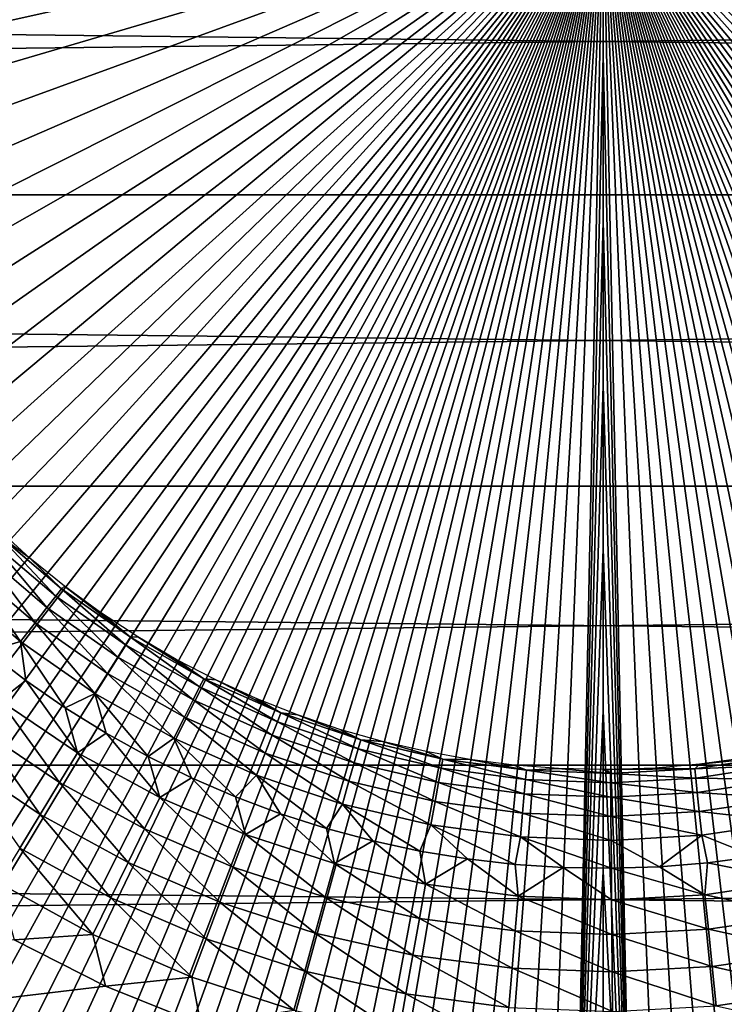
# Model space of a CAD drawing. Header units: millimetres. Extents: x -300 to 300, y -500 to 500.
# Tile 447 of 656: x -7.2 to 1.5, y -13.78 to -1.62. Entities that reach past the tile are written whole.
import ezdxf

# ---------------------------------------------------------------- set-up
doc = ezdxf.new("R2010")
doc.units = ezdxf.units.MM
doc.header["$LTSCALE"] = 81.481481
for name, color, linetype in [('19', 7, 'CONTINUOUS'), ('20', 7, 'CONTINUOUS'), ('34', 7, 'CONTINUOUS'), ('37', 7, 'CONTINUOUS'), ('38', 7, 'CONTINUOUS'), ('39', 7, 'CONTINUOUS'), ('40', 7, 'CONTINUOUS'), ('5', 7, 'CONTINUOUS'), ('6', 7, 'CONTINUOUS'), ('63', 7, 'CONTINUOUS')]:
    doc.layers.add(name, color=color, linetype=linetype)

msp = doc.modelspace()

# ---------------------------------------------------------------- linework, layer by layer
at = {"layer": '19', "color": 7, "linetype": 'CONTINUOUS'}
for points in [[(0.401, -19.414, 77.017), (0.792, -19.396, 77.016), (0, 0, 77.003), (0.401, -19.414, 77.017)], [(0, -2.063, 77.003), (0.401, -19.414, 77.017), (0, 0, 77.003), (0, -2.063, 77.003)], [(0.792, -19.396, 77.016), (1.174, -19.367, 77.016), (0, 0, 77.003), (0.792, -19.396, 77.016)], [(1.174, -19.367, 77.016), (1.545, -19.325, 77.016), (0, 0, 77.003), (1.174, -19.367, 77.016)], [(1.545, -19.325, 77.016), (1.908, -19.272, 77.016), (0, 0, 77.003), (1.545, -19.325, 77.016)], [(1.908, -19.272, 77.016), (2.26, -19.207, 77.016), (0, 0, 77.003), (1.908, -19.272, 77.016)], [(2.26, -19.207, 77.016), (2.604, -19.129, 77.015), (0, 0, 77.003), (2.26, -19.207, 77.016)], [(2.604, -19.129, 77.015), (2.938, -19.039, 77.015), (0, 0, 77.003), (2.604, -19.129, 77.015)], [(2.938, -19.039, 77.015), (3.263, -18.936, 77.014), (0, 0, 77.003), (2.938, -19.039, 77.015)], [(3.263, -18.936, 77.014), (3.578, -18.821, 77.014), (0, 0, 77.003), (3.263, -18.936, 77.014)], [(3.578, -18.821, 77.014), (3.885, -18.694, 77.013), (0, 0, 77.003), (3.578, -18.821, 77.014)], [(3.885, -18.694, 77.013), (4.183, -18.554, 77.013), (0, 0, 77.003), (3.885, -18.694, 77.013)], [(4.183, -18.554, 77.013), (4.472, -18.401, 77.012), (0, 0, 77.003), (4.183, -18.554, 77.013)], [(4.472, -18.401, 77.012), (4.752, -18.235, 77.012), (0, 0, 77.003), (4.472, -18.401, 77.012)], [(4.752, -18.235, 77.012), (5.024, -18.056, 77.011), (0, 0, 77.003), (4.752, -18.235, 77.012)], [(5.024, -18.056, 77.011), (5.287, -17.865, 77.01), (0, 0, 77.003), (5.024, -18.056, 77.011)], [(5.287, -17.865, 77.01), (5.541, -17.66, 77.01), (0, 0, 77.003), (5.287, -17.865, 77.01)], [(5.541, -17.66, 77.01), (5.787, -17.442, 77.009), (0, 0, 77.003), (5.541, -17.66, 77.01)], [(5.787, -17.442, 77.009), (6.025, -17.21, 77.008), (0, 0, 77.003), (5.787, -17.442, 77.009)], [(6.025, -17.21, 77.008), (6.255, -16.965, 77.008), (0, 0, 77.003), (6.025, -17.21, 77.008)], [(6.255, -16.965, 77.008), (6.476, -16.707, 77.007), (0, 0, 77.003), (6.255, -16.965, 77.008)], [(6.476, -16.707, 77.007), (6.689, -16.435, 77.006), (0, 0, 77.003), (6.476, -16.707, 77.007)], [(6.689, -16.435, 77.006), (6.895, -16.149, 77.005), (0, 0, 77.003), (6.689, -16.435, 77.006)], [(6.895, -16.149, 77.005), (7.092, -15.85, 77.005), (0, 0, 77.003), (6.895, -16.149, 77.005)], [(7.092, -15.85, 77.005), (7.282, -15.536, 77.004), (0, 0, 77.003), (7.092, -15.85, 77.005)], [(7.282, -15.536, 77.004), (7.464, -15.209, 77.003), (0, 0, 77.003), (7.282, -15.536, 77.004)], [(7.464, -15.209, 77.003), (7.639, -14.868, 77.002), (0, 0, 77.003), (7.464, -15.209, 77.003)], [(7.639, -14.868, 77.002), (7.805, -14.512, 77.001), (0, 0, 77.003), (7.639, -14.868, 77.002)], [(7.805, -14.512, 77.001), (7.965, -14.143, 77.001), (0, 0, 77.003), (7.805, -14.512, 77.001)], [(7.965, -14.143, 77.001), (8.117, -13.759, 77), (0, 0, 77.003), (7.965, -14.143, 77.001)], [(8.117, -13.759, 77), (8.262, -13.36, 76.999), (0, 0, 77.003), (8.117, -13.759, 77)], [(8.262, -13.36, 76.999), (8.4, -12.947, 76.998), (0, 0, 77.003), (8.262, -13.36, 76.999)], [(8.4, -12.947, 76.998), (8.53, -12.519, 76.997), (0, 0, 77.003), (8.4, -12.947, 76.998)], [(8.53, -12.519, 76.997), (8.654, -12.077, 76.997), (0, 0, 77.003), (8.53, -12.519, 76.997)], [(8.654, -12.077, 76.997), (8.771, -11.62, 76.996), (0, 0, 77.003), (8.654, -12.077, 76.997)], [(8.771, -11.62, 76.996), (8.881, -11.148, 76.995), (0, 0, 77.003), (8.771, -11.62, 76.996)], [(8.881, -11.148, 76.995), (8.984, -10.661, 76.994), (0, 0, 77.003), (8.881, -11.148, 76.995)], [(8.984, -10.661, 76.994), (9.081, -10.159, 76.994), (0, 0, 77.003), (8.984, -10.661, 76.994)], [(9.081, -10.159, 76.994), (9.171, -9.642, 76.993), (0, 0, 77.003), (9.081, -10.159, 76.994)], [(9.171, -9.642, 76.993), (9.255, -9.109, 76.992), (0, 0, 77.003), (9.171, -9.642, 76.993)], [(9.255, -9.109, 76.992), (9.332, -8.561, 76.992), (0, 0, 77.003), (9.255, -9.109, 76.992)], [(9.332, -8.561, 76.992), (9.403, -7.998, 76.991), (0, 0, 77.003), (9.332, -8.561, 76.992)], [(9.403, -7.998, 76.991), (9.468, -7.419, 76.991), (0, 0, 77.003), (9.403, -7.998, 76.991)], [(9.468, -7.419, 76.991), (9.526, -6.825, 76.99), (0, 0, 77.003), (9.468, -7.419, 76.991)], [(9.526, -6.825, 76.99), (9.579, -6.214, 76.99), (0, 0, 77.003), (9.526, -6.825, 76.99)], [(9.579, -6.214, 76.99), (9.626, -5.588, 76.989), (0, 0, 77.003), (9.579, -6.214, 76.99)], [(9.626, -5.588, 76.989), (9.667, -4.947, 76.989), (0, 0, 77.003), (9.626, -5.588, 76.989)], [(9.667, -4.947, 76.989), (9.702, -4.289, 76.989), (0, 0, 77.003), (9.667, -4.947, 76.989)], [(9.702, -4.289, 76.989), (9.731, -3.615, 76.988), (0, 0, 77.003), (9.702, -4.289, 76.989)], [(9.731, -3.615, 76.988), (9.755, -2.924, 76.988), (0, 0, 77.003), (9.731, -3.615, 76.988)], [(9.755, -2.924, 76.988), (9.774, -2.218, 76.988), (0, 0, 77.003), (9.755, -2.924, 76.988)], [(9.774, -2.218, 76.988), (9.787, -1.495, 76.988), (0, 0, 77.003), (9.774, -2.218, 76.988)], [(0, -4.11, 77.004), (0.401, -19.414, 77.017), (0, -2.063, 77.003), (0, -4.11, 77.004)], [(0, -6.139, 77.005), (0.401, -19.414, 77.017), (0, -4.11, 77.004), (0, -6.139, 77.005)], [(0, -8.153, 77.006), (0.401, -19.414, 77.017), (0, -6.139, 77.005), (0, -8.153, 77.006)], [(0, -10.151, 77.007), (0.401, -19.414, 77.017), (0, -8.153, 77.006), (0, -10.151, 77.007)], [(0, -12.134, 77.009), (0.401, -19.414, 77.017), (0, -10.151, 77.007), (0, -12.134, 77.009)], [(0, -14.103, 77.01), (0.401, -19.414, 77.017), (0, -12.134, 77.009), (0, -14.103, 77.01)]]:
    msp.add_3dface(points, dxfattribs=at)
at = {"layer": '20', "color": 7, "linetype": 'CONTINUOUS'}
for points in [[(-9.775, -2.179, 76.988), (0, 0, 77.003), (-9.787, -1.469, 76.988), (-9.775, -2.179, 76.988)], [(-9.757, -2.874, 76.988), (0, 0, 77.003), (-9.775, -2.179, 76.988), (-9.757, -2.874, 76.988)], [(-9.734, -3.553, 76.988), (0, 0, 77.003), (-9.757, -2.874, 76.988), (-9.734, -3.553, 76.988)], [(-9.705, -4.216, 76.989), (0, 0, 77.003), (-9.734, -3.553, 76.988), (-9.705, -4.216, 76.989)], [(-9.671, -4.864, 76.989), (0, 0, 77.003), (-9.705, -4.216, 76.989), (-9.671, -4.864, 76.989)], [(-9.632, -5.496, 76.989), (0, 0, 77.003), (-9.671, -4.864, 76.989), (-9.632, -5.496, 76.989)], [(-9.587, -6.113, 76.99), (0, 0, 77.003), (-9.632, -5.496, 76.989), (-9.587, -6.113, 76.99)], [(-9.536, -6.715, 76.99), (0, 0, 77.003), (-9.587, -6.113, 76.99), (-9.536, -6.715, 76.99)], [(-9.48, -7.301, 76.991), (0, 0, 77.003), (-9.536, -6.715, 76.99), (-9.48, -7.301, 76.991)], [(-9.417, -7.873, 76.991), (0, 0, 77.003), (-9.48, -7.301, 76.991), (-9.417, -7.873, 76.991)], [(-9.349, -8.43, 76.992), (0, 0, 77.003), (-9.417, -7.873, 76.991), (-9.349, -8.43, 76.992)], [(-9.275, -8.971, 76.992), (0, 0, 77.003), (-9.349, -8.43, 76.992), (-9.275, -8.971, 76.992)], [(-9.194, -9.498, 76.993), (0, 0, 77.003), (-9.275, -8.971, 76.992), (-9.194, -9.498, 76.993)], [(-9.108, -10.01, 76.994), (0, 0, 77.003), (-9.194, -9.498, 76.993), (-9.108, -10.01, 76.994)], [(-9.015, -10.507, 76.994), (0, 0, 77.003), (-9.108, -10.01, 76.994), (-9.015, -10.507, 76.994)], [(-8.915, -10.99, 76.995), (0, 0, 77.003), (-9.015, -10.507, 76.994), (-8.915, -10.99, 76.995)], [(-8.81, -11.459, 76.996), (0, 0, 77.003), (-8.915, -10.99, 76.995), (-8.81, -11.459, 76.996)], [(-8.697, -11.913, 76.996), (0, 0, 77.003), (-8.81, -11.459, 76.996), (-8.697, -11.913, 76.996)], [(-8.578, -12.352, 76.997), (0, 0, 77.003), (-8.697, -11.913, 76.996), (-8.578, -12.352, 76.997)], [(-8.453, -12.778, 76.998), (0, 0, 77.003), (-8.578, -12.352, 76.997), (-8.453, -12.778, 76.998)], [(-8.32, -13.189, 76.999), (0, 0, 77.003), (-8.453, -12.778, 76.998), (-8.32, -13.189, 76.999)], [(-8.181, -13.586, 76.999), (0, 0, 77.003), (-8.32, -13.189, 76.999), (-8.181, -13.586, 76.999)], [(-8.035, -13.97, 77), (0, 0, 77.003), (-8.181, -13.586, 76.999), (-8.035, -13.97, 77)], [(-7.882, -14.339, 77.001), (0, 0, 77.003), (-8.035, -13.97, 77), (-7.882, -14.339, 77.001)], [(-7.721, -14.695, 77.002), (0, 0, 77.003), (-7.882, -14.339, 77.001), (-7.721, -14.695, 77.002)], [(-7.554, -15.037, 77.003), (0, 0, 77.003), (-7.721, -14.695, 77.002), (-7.554, -15.037, 77.003)], [(-7.379, -15.366, 77.003), (0, 0, 77.003), (-7.554, -15.037, 77.003), (-7.379, -15.366, 77.003)], [(-7.197, -15.681, 77.004), (0, 0, 77.003), (-7.379, -15.366, 77.003), (-7.197, -15.681, 77.004)], [(-7.007, -15.982, 77.005), (0, 0, 77.003), (-7.197, -15.681, 77.004), (-7.007, -15.982, 77.005)], [(-6.81, -16.27, 77.006), (0, 0, 77.003), (-7.007, -15.982, 77.005), (-6.81, -16.27, 77.006)], [(-6.605, -16.545, 77.006), (0, 0, 77.003), (-6.81, -16.27, 77.006), (-6.605, -16.545, 77.006)], [(-6.392, -16.807, 77.007), (0, 0, 77.003), (-6.605, -16.545, 77.006), (-6.392, -16.807, 77.007)], [(-6.172, -17.056, 77.008), (0, 0, 77.003), (-6.392, -16.807, 77.007), (-6.172, -17.056, 77.008)], [(-5.944, -17.292, 77.009), (0, 0, 77.003), (-6.172, -17.056, 77.008), (-5.944, -17.292, 77.009)], [(-5.708, -17.514, 77.009), (0, 0, 77.003), (-5.944, -17.292, 77.009), (-5.708, -17.514, 77.009)], [(-5.463, -17.724, 77.01), (0, 0, 77.003), (-5.708, -17.514, 77.009), (-5.463, -17.724, 77.01)], [(-5.211, -17.922, 77.011), (0, 0, 77.003), (-5.463, -17.724, 77.01), (-5.211, -17.922, 77.011)], [(-4.951, -18.106, 77.011), (0, 0, 77.003), (-5.211, -17.922, 77.011), (-4.951, -18.106, 77.011)], [(-4.682, -18.279, 77.012), (0, 0, 77.003), (-4.951, -18.106, 77.011), (-4.682, -18.279, 77.012)], [(-4.404, -18.438, 77.013), (0, 0, 77.003), (-4.682, -18.279, 77.012), (-4.404, -18.438, 77.013)], [(-4.119, -18.585, 77.013), (0, 0, 77.003), (-4.404, -18.438, 77.013), (-4.119, -18.585, 77.013)], [(-3.825, -18.72, 77.014), (0, 0, 77.003), (-4.119, -18.585, 77.013), (-3.825, -18.72, 77.014)], [(-3.522, -18.843, 77.014), (0, 0, 77.003), (-3.825, -18.72, 77.014), (-3.522, -18.843, 77.014)], [(-3.21, -18.954, 77.015), (0, 0, 77.003), (-3.522, -18.843, 77.014), (-3.21, -18.954, 77.015)], [(-2.89, -19.053, 77.015), (0, 0, 77.003), (-3.21, -18.954, 77.015), (-2.89, -19.053, 77.015)], [(-2.56, -19.139, 77.015), (0, 0, 77.003), (-2.89, -19.053, 77.015), (-2.56, -19.139, 77.015)], [(-2.222, -19.214, 77.016), (0, 0, 77.003), (-2.56, -19.139, 77.015), (-2.222, -19.214, 77.016)], [(-1.875, -19.277, 77.016), (0, 0, 77.003), (-2.222, -19.214, 77.016), (-1.875, -19.277, 77.016)], [(-1.519, -19.329, 77.016), (0, 0, 77.003), (-1.875, -19.277, 77.016), (-1.519, -19.329, 77.016)], [(-1.153, -19.369, 77.016), (0, 0, 77.003), (-1.519, -19.329, 77.016), (-1.153, -19.369, 77.016)], [(-0.778, -19.397, 77.016), (0, 0, 77.003), (-1.153, -19.369, 77.016), (-0.778, -19.397, 77.016)], [(-0.394, -19.414, 77.017), (0, 0, 77.003), (-0.778, -19.397, 77.016), (-0.394, -19.414, 77.017)], [(0, 0, 77.003), (-0.394, -19.414, 77.017), (0, -2.063, 77.003), (0, 0, 77.003)], [(0, -4.11, 77.004), (0, -2.063, 77.003), (-0.394, -19.414, 77.017), (0, -4.11, 77.004)], [(0, -6.139, 77.005), (0, -4.11, 77.004), (-0.394, -19.414, 77.017), (0, -6.139, 77.005)], [(0, -8.153, 77.006), (0, -6.139, 77.005), (-0.394, -19.414, 77.017), (0, -8.153, 77.006)], [(0, -10.151, 77.007), (0, -8.153, 77.006), (-0.394, -19.414, 77.017), (0, -10.151, 77.007)], [(0, -12.134, 77.009), (0, -10.151, 77.007), (-0.394, -19.414, 77.017), (0, -12.134, 77.009)], [(0, -14.103, 77.01), (0, -12.134, 77.009), (-0.394, -19.414, 77.017), (0, -14.103, 77.01)]]:
    msp.add_3dface(points, dxfattribs=at)
at = {"layer": '34', "color": 7, "linetype": 'CONTINUOUS'}
for points in [[(54.5, 0, 501.493), (54.5, -108.5, 501.493), (-54.5, 0, 501.493), (54.5, 0, 501.493)], [(-54.5, 0, 501.493), (54.5, -108.5, 501.493), (-54.5, -108.5, 501.493), (-54.5, 0, 501.493)]]:
    msp.add_3dface(points, dxfattribs=at)
at = {"layer": '37', "color": 7, "linetype": 'CONTINUOUS'}
for points in [[(-7.594, -9.416, 544.87), (-7.439, -10.027, 545.2), (-7.123, -9.777, 544.87), (-7.594, -9.416, 544.87)], [(-7.439, -10.027, 545.2), (-6.482, -10.671, 545.2), (-7.123, -9.777, 544.87), (-7.439, -10.027, 545.2)], [(-7.123, -9.777, 544.87), (-6.482, -10.671, 545.2), (-6.635, -10.115, 544.87), (-7.123, -9.777, 544.87)], [(-7.695, -10.372, 545.479), (-6.705, -11.038, 545.479), (-7.439, -10.027, 545.2), (-7.695, -10.372, 545.479)], [(-7.439, -10.027, 545.2), (-6.705, -11.038, 545.479), (-6.482, -10.671, 545.2), (-7.439, -10.027, 545.2)], [(-6.635, -10.115, 544.87), (-6.482, -10.671, 545.2), (-6.131, -10.428, 544.87), (-6.635, -10.115, 544.87)], [(-7.97, -10.743, 545.701), (-6.945, -11.432, 545.701), (-7.695, -10.372, 545.479), (-7.97, -10.743, 545.701)], [(-7.695, -10.372, 545.479), (-6.945, -11.432, 545.701), (-6.705, -11.038, 545.479), (-7.695, -10.372, 545.479)], [(-6.482, -10.671, 545.2), (-5.47, -11.223, 545.2), (-6.131, -10.428, 544.87), (-6.482, -10.671, 545.2)], [(-6.131, -10.428, 544.87), (-5.47, -11.223, 545.2), (-5.611, -10.717, 544.87), (-6.131, -10.428, 544.87)], [(-6.705, -11.038, 545.479), (-5.658, -11.609, 545.479), (-6.482, -10.671, 545.2), (-6.705, -11.038, 545.479)], [(-6.482, -10.671, 545.2), (-5.658, -11.609, 545.479), (-5.47, -11.223, 545.2), (-6.482, -10.671, 545.2)], [(-7.97, -10.743, 545.701), (-7.197, -11.848, 545.862), (-6.945, -11.432, 545.701), (-7.97, -10.743, 545.701)], [(-5.611, -10.717, 544.87), (-5.47, -11.223, 545.2), (-5.079, -10.979, 544.87), (-5.611, -10.717, 544.87)], [(-6.945, -11.432, 545.701), (-5.86, -12.024, 545.701), (-6.705, -11.038, 545.479), (-6.945, -11.432, 545.701)], [(-6.705, -11.038, 545.479), (-5.86, -12.024, 545.701), (-5.658, -11.609, 545.479), (-6.705, -11.038, 545.479)], [(-5.47, -11.223, 545.2), (-4.411, -11.68, 545.2), (-5.079, -10.979, 544.87), (-5.47, -11.223, 545.2)], [(-5.079, -10.979, 544.87), (-4.411, -11.68, 545.2), (-4.534, -11.215, 544.87), (-5.079, -10.979, 544.87)], [(-5.658, -11.609, 545.479), (-4.563, -12.082, 545.479), (-5.47, -11.223, 545.2), (-5.658, -11.609, 545.479)], [(-5.47, -11.223, 545.2), (-4.563, -12.082, 545.479), (-4.411, -11.68, 545.2), (-5.47, -11.223, 545.2)], [(-4.534, -11.215, 544.87), (-4.411, -11.68, 545.2), (-3.978, -11.424, 544.87), (-4.534, -11.215, 544.87)], [(-7.197, -11.848, 545.862), (-6.073, -12.461, 545.862), (-6.945, -11.432, 545.701), (-7.197, -11.848, 545.862)], [(-6.945, -11.432, 545.701), (-6.073, -12.461, 545.862), (-5.86, -12.024, 545.701), (-6.945, -11.432, 545.701)], [(-4.411, -11.68, 545.2), (-3.314, -12.037, 545.2), (-3.978, -11.424, 544.87), (-4.411, -11.68, 545.2)], [(-3.978, -11.424, 544.87), (-3.314, -12.037, 545.2), (-3.413, -11.605, 544.87), (-3.978, -11.424, 544.87)], [(-5.86, -12.024, 545.701), (-4.726, -12.513, 545.701), (-5.658, -11.609, 545.479), (-5.86, -12.024, 545.701)], [(-5.658, -11.609, 545.479), (-4.726, -12.513, 545.701), (-4.563, -12.082, 545.479), (-5.658, -11.609, 545.479)], [(-3.413, -11.605, 544.87), (-3.314, -12.037, 545.2), (-2.839, -11.759, 544.87), (-3.413, -11.605, 544.87)], [(-4.563, -12.082, 545.479), (-3.428, -12.451, 545.479), (-4.411, -11.68, 545.2), (-4.563, -12.082, 545.479)], [(-4.411, -11.68, 545.2), (-3.428, -12.451, 545.479), (-3.314, -12.037, 545.2), (-4.411, -11.68, 545.2)], [(-3.314, -12.037, 545.2), (-2.19, -12.292, 545.2), (-2.839, -11.759, 544.87), (-3.314, -12.037, 545.2)], [(-2.839, -11.759, 544.87), (-2.19, -12.292, 545.2), (-2.259, -11.884, 544.87), (-2.839, -11.759, 544.87)], [(-7.458, -12.277, 545.96), (-6.293, -12.913, 545.96), (-7.197, -11.848, 545.862), (-7.458, -12.277, 545.96)], [(-7.197, -11.848, 545.862), (-6.293, -12.913, 545.96), (-6.073, -12.461, 545.862), (-7.197, -11.848, 545.862)], [(-2.259, -11.884, 544.87), (-2.19, -12.292, 545.2), (-1.673, -11.981, 544.87), (-2.259, -11.884, 544.87)], [(-6.073, -12.461, 545.862), (-4.897, -12.968, 545.862), (-5.86, -12.024, 545.701), (-6.073, -12.461, 545.862)], [(-5.86, -12.024, 545.701), (-4.897, -12.968, 545.862), (-4.726, -12.513, 545.701), (-5.86, -12.024, 545.701)], [(-2.19, -12.292, 545.2), (-1.046, -12.441, 545.2), (-1.673, -11.981, 544.87), (-2.19, -12.292, 545.2)], [(-1.673, -11.981, 544.87), (-1.046, -12.441, 545.2), (-1.083, -12.048, 544.87), (-1.673, -11.981, 544.87)], [(-4.726, -12.513, 545.701), (-3.551, -12.896, 545.701), (-4.563, -12.082, 545.479), (-4.726, -12.513, 545.701)], [(-4.563, -12.082, 545.479), (-3.551, -12.896, 545.701), (-3.428, -12.451, 545.479), (-4.563, -12.082, 545.479)], [(-3.428, -12.451, 545.479), (-2.265, -12.714, 545.479), (-3.314, -12.037, 545.2), (-3.428, -12.451, 545.479)], [(-3.314, -12.037, 545.2), (-2.265, -12.714, 545.479), (-2.19, -12.292, 545.2), (-3.314, -12.037, 545.2)], [(-1.083, -12.048, 544.87), (-1.046, -12.441, 545.2), (-0.491, -12.087, 544.87), (-1.083, -12.048, 544.87)], [(-1.046, -12.441, 545.2), (0.106, -12.485, 545.2), (-0.491, -12.087, 544.87), (-1.046, -12.441, 545.2)], [(-0.491, -12.087, 544.87), (0.106, -12.485, 545.2), (0.103, -12.096, 544.87), (-0.491, -12.087, 544.87)], [(-7.458, -12.277, 545.96), (-7.266, -12.98, 545.993), (-6.293, -12.913, 545.96), (-7.458, -12.277, 545.96)], [(-2.265, -12.714, 545.479), (-1.082, -12.869, 545.479), (-2.19, -12.292, 545.2), (-2.265, -12.714, 545.479)], [(-2.19, -12.292, 545.2), (-1.082, -12.869, 545.479), (-1.046, -12.441, 545.2), (-2.19, -12.292, 545.2)], [(-6.293, -12.913, 545.96), (-5.075, -13.439, 545.96), (-6.073, -12.461, 545.862), (-6.293, -12.913, 545.96)], [(-6.073, -12.461, 545.862), (-5.075, -13.439, 545.96), (-4.897, -12.968, 545.862), (-6.073, -12.461, 545.862)], [(-4.897, -12.968, 545.862), (-3.68, -13.365, 545.862), (-4.726, -12.513, 545.701), (-4.897, -12.968, 545.862)], [(-4.726, -12.513, 545.701), (-3.68, -13.365, 545.862), (-3.551, -12.896, 545.701), (-4.726, -12.513, 545.701)], [(-3.551, -12.896, 545.701), (-2.346, -13.169, 545.701), (-3.428, -12.451, 545.479), (-3.551, -12.896, 545.701)], [(-3.428, -12.451, 545.479), (-2.346, -13.169, 545.701), (-2.265, -12.714, 545.479), (-3.428, -12.451, 545.479)], [(-1.082, -12.869, 545.479), (0.11, -12.914, 545.479), (-1.046, -12.441, 545.2), (-1.082, -12.869, 545.479)], [(-1.046, -12.441, 545.2), (0.11, -12.914, 545.479), (0.106, -12.485, 545.2), (-1.046, -12.441, 545.2)], [(-2.346, -13.169, 545.701), (-1.121, -13.329, 545.701), (-2.265, -12.714, 545.479), (-2.346, -13.169, 545.701)], [(-2.265, -12.714, 545.479), (-1.121, -13.329, 545.701), (-1.082, -12.869, 545.479), (-2.265, -12.714, 545.479)], [(-1.121, -13.329, 545.701), (0.114, -13.376, 545.701), (-1.082, -12.869, 545.479), (-1.121, -13.329, 545.701)], [(-1.082, -12.869, 545.479), (0.114, -13.376, 545.701), (0.11, -12.914, 545.479), (-1.082, -12.869, 545.479)], [(-7.266, -12.98, 545.993), (-6.137, -13.551, 545.993), (-6.293, -12.913, 545.96), (-7.266, -12.98, 545.993)], [(-6.293, -12.913, 545.96), (-6.137, -13.551, 545.993), (-5.075, -13.439, 545.96), (-6.293, -12.913, 545.96)], [(-5.075, -13.439, 545.96), (-3.813, -13.849, 545.96), (-4.897, -12.968, 545.862), (-5.075, -13.439, 545.96)], [(-4.897, -12.968, 545.862), (-3.813, -13.849, 545.96), (-3.68, -13.365, 545.862), (-4.897, -12.968, 545.862)], [(-3.68, -13.365, 545.862), (-2.431, -13.647, 545.862), (-3.551, -12.896, 545.701), (-3.68, -13.365, 545.862)], [(-3.551, -12.896, 545.701), (-2.431, -13.647, 545.862), (-2.346, -13.169, 545.701), (-3.551, -12.896, 545.701)], [(-2.431, -13.647, 545.862), (-1.162, -13.813, 545.862), (-2.346, -13.169, 545.701), (-2.431, -13.647, 545.862)], [(-2.346, -13.169, 545.701), (-1.162, -13.813, 545.862), (-1.121, -13.329, 545.701), (-2.346, -13.169, 545.701)], [(-3.813, -13.849, 545.96), (-2.519, -14.142, 545.96), (-3.68, -13.365, 545.862), (-3.813, -13.849, 545.96)], [(-3.68, -13.365, 545.862), (-2.519, -14.142, 545.96), (-2.431, -13.647, 545.862), (-3.68, -13.365, 545.862)], [(-1.162, -13.813, 545.862), (0.118, -13.862, 545.862), (-1.121, -13.329, 545.701), (-1.162, -13.813, 545.862)], [(-1.121, -13.329, 545.701), (0.118, -13.862, 545.862), (0.114, -13.376, 545.701), (-1.121, -13.329, 545.701)], [(-6.137, -13.551, 545.993), (-4.964, -14.023, 545.993), (-5.075, -13.439, 545.96), (-6.137, -13.551, 545.993)], [(-5.075, -13.439, 545.96), (-4.964, -14.023, 545.993), (-3.813, -13.849, 545.96), (-5.075, -13.439, 545.96)], [(-2.519, -14.142, 545.96), (-1.204, -14.314, 545.96), (-2.431, -13.647, 545.862), (-2.519, -14.142, 545.96)], [(-2.431, -13.647, 545.862), (-1.204, -14.314, 545.96), (-1.162, -13.813, 545.862), (-2.431, -13.647, 545.862)]]:
    msp.add_3dface(points, dxfattribs=at)
at = {"layer": '38', "color": 7, "linetype": 'CONTINUOUS'}
for points in [[(-7.474, -7.973, 542.64), (-7.552, -8.057, 543.139), (-6.752, -8.738, 543.139), (-7.474, -7.973, 542.64)], [(-7.478, -7.9, 542.132), (-7.474, -7.973, 542.64), (-7.07, -8.267, 542.132), (-7.478, -7.9, 542.132)], [(-7.474, -7.973, 542.64), (-6.682, -8.647, 542.64), (-7.07, -8.267, 542.132), (-7.474, -7.973, 542.64)], [(-6.682, -8.647, 542.64), (-7.474, -7.973, 542.64), (-6.752, -8.738, 543.139), (-6.682, -8.647, 542.64)], [(-7.674, -8.186, 543.619), (-6.861, -8.879, 543.619), (-7.552, -8.057, 543.139), (-7.674, -8.186, 543.619)], [(-7.552, -8.057, 543.139), (-6.861, -8.879, 543.619), (-6.752, -8.738, 543.139), (-7.552, -8.057, 543.139)], [(-7.836, -8.36, 544.072), (-7.006, -9.067, 544.072), (-7.674, -8.186, 543.619), (-7.836, -8.36, 544.072)], [(-7.674, -8.186, 543.619), (-7.006, -9.067, 544.072), (-6.861, -8.879, 543.619), (-7.674, -8.186, 543.619)], [(-8.037, -8.574, 544.492), (-7.186, -9.299, 544.492), (-7.836, -8.36, 544.072), (-8.037, -8.574, 544.492)], [(-7.836, -8.36, 544.072), (-7.186, -9.299, 544.492), (-7.006, -9.067, 544.072), (-7.836, -8.36, 544.072)], [(-7.07, -8.267, 542.132), (-6.682, -8.647, 542.64), (-6.643, -8.614, 542.132), (-7.07, -8.267, 542.132)], [(-8.037, -8.574, 544.492), (-7.594, -9.416, 544.87), (-7.186, -9.299, 544.492), (-8.037, -8.574, 544.492)], [(-6.682, -8.647, 542.64), (-5.83, -9.243, 542.64), (-6.643, -8.614, 542.132), (-6.682, -8.647, 542.64)], [(-6.643, -8.614, 542.132), (-5.83, -9.243, 542.64), (-6.199, -8.938, 542.132), (-6.643, -8.614, 542.132)], [(-6.861, -8.879, 543.619), (-5.986, -9.491, 543.619), (-6.752, -8.738, 543.139), (-6.861, -8.879, 543.619)], [(-6.682, -8.647, 542.64), (-6.752, -8.738, 543.139), (-5.891, -9.34, 543.139), (-6.682, -8.647, 542.64)], [(-6.752, -8.738, 543.139), (-5.986, -9.491, 543.619), (-5.891, -9.34, 543.139), (-6.752, -8.738, 543.139)], [(-5.83, -9.243, 542.64), (-6.682, -8.647, 542.64), (-5.891, -9.34, 543.139), (-5.83, -9.243, 542.64)], [(-7.006, -9.067, 544.072), (-6.113, -9.692, 544.072), (-6.861, -8.879, 543.619), (-7.006, -9.067, 544.072)], [(-6.861, -8.879, 543.619), (-6.113, -9.692, 544.072), (-5.986, -9.491, 543.619), (-6.861, -8.879, 543.619)], [(-6.199, -8.938, 542.132), (-5.83, -9.243, 542.64), (-5.74, -9.24, 542.132), (-6.199, -8.938, 542.132)], [(-7.186, -9.299, 544.492), (-6.269, -9.94, 544.492), (-7.006, -9.067, 544.072), (-7.186, -9.299, 544.492)], [(-7.006, -9.067, 544.072), (-6.269, -9.94, 544.492), (-6.113, -9.692, 544.072), (-7.006, -9.067, 544.072)], [(-7.594, -9.416, 544.87), (-7.123, -9.777, 544.87), (-7.186, -9.299, 544.492), (-7.594, -9.416, 544.87)], [(-7.123, -9.777, 544.87), (-6.635, -10.115, 544.87), (-7.186, -9.299, 544.492), (-7.123, -9.777, 544.87)], [(-7.186, -9.299, 544.492), (-6.635, -10.115, 544.87), (-6.269, -9.94, 544.492), (-7.186, -9.299, 544.492)], [(-5.986, -9.491, 543.619), (-5.057, -10.017, 543.619), (-5.891, -9.34, 543.139), (-5.986, -9.491, 543.619)], [(-5.83, -9.243, 542.64), (-5.891, -9.34, 543.139), (-4.977, -9.858, 543.139), (-5.83, -9.243, 542.64)], [(-5.891, -9.34, 543.139), (-5.057, -10.017, 543.619), (-4.977, -9.858, 543.139), (-5.891, -9.34, 543.139)], [(-5.83, -9.243, 542.64), (-4.925, -9.756, 542.64), (-5.74, -9.24, 542.132), (-5.83, -9.243, 542.64)], [(-4.925, -9.756, 542.64), (-5.83, -9.243, 542.64), (-4.977, -9.858, 543.139), (-4.925, -9.756, 542.64)], [(-5.74, -9.24, 542.132), (-4.925, -9.756, 542.64), (-5.266, -9.518, 542.132), (-5.74, -9.24, 542.132)], [(-6.113, -9.692, 544.072), (-5.164, -10.229, 544.072), (-5.986, -9.491, 543.619), (-6.113, -9.692, 544.072)], [(-5.986, -9.491, 543.619), (-5.164, -10.229, 544.072), (-5.057, -10.017, 543.619), (-5.986, -9.491, 543.619)], [(-5.266, -9.518, 542.132), (-4.925, -9.756, 542.64), (-4.778, -9.772, 542.132), (-5.266, -9.518, 542.132)], [(-6.269, -9.94, 544.492), (-5.296, -10.491, 544.492), (-6.113, -9.692, 544.072), (-6.269, -9.94, 544.492)], [(-6.113, -9.692, 544.072), (-5.296, -10.491, 544.492), (-5.164, -10.229, 544.072), (-6.113, -9.692, 544.072)], [(-4.925, -9.756, 542.64), (-4.977, -9.858, 543.139), (-4.017, -10.287, 543.139), (-4.925, -9.756, 542.64)], [(-4.925, -9.756, 542.64), (-3.975, -10.179, 542.64), (-4.778, -9.772, 542.132), (-4.925, -9.756, 542.64)], [(-3.975, -10.179, 542.64), (-4.925, -9.756, 542.64), (-4.017, -10.287, 543.139), (-3.975, -10.179, 542.64)], [(-4.778, -9.772, 542.132), (-3.975, -10.179, 542.64), (-4.279, -10.001, 542.132), (-4.778, -9.772, 542.132)], [(-6.635, -10.115, 544.87), (-6.131, -10.428, 544.87), (-6.269, -9.94, 544.492), (-6.635, -10.115, 544.87)], [(-6.131, -10.428, 544.87), (-5.611, -10.717, 544.87), (-6.269, -9.94, 544.492), (-6.131, -10.428, 544.87)], [(-6.269, -9.94, 544.492), (-5.611, -10.717, 544.87), (-5.296, -10.491, 544.492), (-6.269, -9.94, 544.492)], [(-5.057, -10.017, 543.619), (-4.082, -10.452, 543.619), (-4.977, -9.858, 543.139), (-5.057, -10.017, 543.619)], [(-4.977, -9.858, 543.139), (-4.082, -10.452, 543.619), (-4.017, -10.287, 543.139), (-4.977, -9.858, 543.139)], [(-5.164, -10.229, 544.072), (-4.168, -10.674, 544.072), (-5.057, -10.017, 543.619), (-5.164, -10.229, 544.072)], [(-5.057, -10.017, 543.619), (-4.168, -10.674, 544.072), (-4.082, -10.452, 543.619), (-5.057, -10.017, 543.619)], [(-4.279, -10.001, 542.132), (-3.975, -10.179, 542.64), (-3.768, -10.204, 542.132), (-4.279, -10.001, 542.132)], [(-3.975, -10.179, 542.64), (-4.017, -10.287, 543.139), (-3.021, -10.622, 543.139), (-3.975, -10.179, 542.64)], [(-3.975, -10.179, 542.64), (-2.99, -10.511, 542.64), (-3.768, -10.204, 542.132), (-3.975, -10.179, 542.64)], [(-2.99, -10.511, 542.64), (-3.975, -10.179, 542.64), (-3.021, -10.622, 543.139), (-2.99, -10.511, 542.64)], [(-3.768, -10.204, 542.132), (-2.99, -10.511, 542.64), (-3.248, -10.382, 542.132), (-3.768, -10.204, 542.132)], [(-5.296, -10.491, 544.492), (-4.275, -10.947, 544.492), (-5.164, -10.229, 544.072), (-5.296, -10.491, 544.492)], [(-5.164, -10.229, 544.072), (-4.275, -10.947, 544.492), (-4.168, -10.674, 544.072), (-5.164, -10.229, 544.072)], [(-4.082, -10.452, 543.619), (-3.07, -10.793, 543.619), (-4.017, -10.287, 543.139), (-4.082, -10.452, 543.619)], [(-4.017, -10.287, 543.139), (-3.07, -10.793, 543.619), (-3.021, -10.622, 543.139), (-4.017, -10.287, 543.139)], [(-3.248, -10.382, 542.132), (-2.99, -10.511, 542.64), (-2.719, -10.533, 542.132), (-3.248, -10.382, 542.132)], [(-5.611, -10.717, 544.87), (-5.079, -10.979, 544.87), (-5.296, -10.491, 544.492), (-5.611, -10.717, 544.87)], [(-5.079, -10.979, 544.87), (-4.534, -11.215, 544.87), (-5.296, -10.491, 544.492), (-5.079, -10.979, 544.87)], [(-5.296, -10.491, 544.492), (-4.534, -11.215, 544.87), (-4.275, -10.947, 544.492), (-5.296, -10.491, 544.492)], [(-4.168, -10.674, 544.072), (-3.135, -11.021, 544.072), (-4.082, -10.452, 543.619), (-4.168, -10.674, 544.072)], [(-4.082, -10.452, 543.619), (-3.135, -11.021, 544.072), (-3.07, -10.793, 543.619), (-4.082, -10.452, 543.619)], [(-2.99, -10.511, 542.64), (-3.021, -10.622, 543.139), (-1.998, -10.861, 543.139), (-2.99, -10.511, 542.64)], [(-2.99, -10.511, 542.64), (-1.977, -10.748, 542.64), (-2.719, -10.533, 542.132), (-2.99, -10.511, 542.64)], [(-1.977, -10.748, 542.64), (-2.99, -10.511, 542.64), (-1.998, -10.861, 543.139), (-1.977, -10.748, 542.64)], [(-2.719, -10.533, 542.132), (-1.977, -10.748, 542.64), (-2.184, -10.656, 542.132), (-2.719, -10.533, 542.132)], [(-4.275, -10.947, 544.492), (-3.215, -11.304, 544.492), (-4.168, -10.674, 544.072), (-4.275, -10.947, 544.492)], [(-4.168, -10.674, 544.072), (-3.215, -11.304, 544.492), (-3.135, -11.021, 544.072), (-4.168, -10.674, 544.072)], [(-3.07, -10.793, 543.619), (-2.03, -11.036, 543.619), (-3.021, -10.622, 543.139), (-3.07, -10.793, 543.619)], [(-3.021, -10.622, 543.139), (-2.03, -11.036, 543.619), (-1.998, -10.861, 543.139), (-3.021, -10.622, 543.139)], [(-2.184, -10.656, 542.132), (-1.977, -10.748, 542.64), (-1.643, -10.753, 542.132), (-2.184, -10.656, 542.132)], [(-3.135, -11.021, 544.072), (-2.073, -11.27, 544.072), (-3.07, -10.793, 543.619), (-3.135, -11.021, 544.072)], [(-3.07, -10.793, 543.619), (-2.073, -11.27, 544.072), (-2.03, -11.036, 543.619), (-3.07, -10.793, 543.619)], [(-1.977, -10.748, 542.64), (-1.998, -10.861, 543.139), (-0.956, -11.002, 543.139), (-1.977, -10.748, 542.64)], [(-1.977, -10.748, 542.64), (-0.946, -10.887, 542.64), (-1.643, -10.753, 542.132), (-1.977, -10.748, 542.64)], [(-0.946, -10.887, 542.64), (-1.977, -10.748, 542.64), (-0.956, -11.002, 543.139), (-0.946, -10.887, 542.64)], [(-1.643, -10.753, 542.132), (-0.946, -10.887, 542.64), (-1.098, -10.822, 542.132), (-1.643, -10.753, 542.132)], [(-2.03, -11.036, 543.619), (-0.972, -11.179, 543.619), (-1.998, -10.861, 543.139), (-2.03, -11.036, 543.619)], [(-1.998, -10.861, 543.139), (-0.972, -11.179, 543.619), (-0.956, -11.002, 543.139), (-1.998, -10.861, 543.139)], [(-1.098, -10.822, 542.132), (-0.946, -10.887, 542.64), (-0.549, -10.864, 542.132), (-1.098, -10.822, 542.132)], [(0.094, -11.043, 543.139), (-0.946, -10.887, 542.64), (-0.956, -11.002, 543.139), (0.094, -11.043, 543.139)], [(-0.946, -10.887, 542.64), (0.093, -10.928, 542.64), (-0.549, -10.864, 542.132), (-0.946, -10.887, 542.64)], [(0.093, -10.928, 542.64), (-0.946, -10.887, 542.64), (0.094, -11.043, 543.139), (0.093, -10.928, 542.64)], [(0.093, -10.928, 542.64), (0, -10.878, 542.132), (-0.549, -10.864, 542.132), (0.093, -10.928, 542.64)], [(0.046, -10.878, 542.132), (0, -10.878, 542.132), (0.093, -10.928, 542.64), (0.046, -10.878, 542.132)], [(0.093, -10.878, 542.132), (0.046, -10.878, 542.132), (0.093, -10.928, 542.64), (0.093, -10.878, 542.132)], [(-4.534, -11.215, 544.87), (-3.978, -11.424, 544.87), (-4.275, -10.947, 544.492), (-4.534, -11.215, 544.87)], [(-3.978, -11.424, 544.87), (-3.413, -11.605, 544.87), (-4.275, -10.947, 544.492), (-3.978, -11.424, 544.87)], [(-4.275, -10.947, 544.492), (-3.413, -11.605, 544.87), (-3.215, -11.304, 544.492), (-4.275, -10.947, 544.492)], [(-3.215, -11.304, 544.492), (-2.126, -11.558, 544.492), (-3.135, -11.021, 544.072), (-3.215, -11.304, 544.492)], [(-3.135, -11.021, 544.072), (-2.126, -11.558, 544.492), (-2.073, -11.27, 544.072), (-3.135, -11.021, 544.072)], [(-2.073, -11.27, 544.072), (-0.992, -11.416, 544.072), (-2.03, -11.036, 543.619), (-2.073, -11.27, 544.072)], [(-2.03, -11.036, 543.619), (-0.992, -11.416, 544.072), (-0.972, -11.179, 543.619), (-2.03, -11.036, 543.619)], [(-0.972, -11.179, 543.619), (0.095, -11.22, 543.619), (-0.956, -11.002, 543.139), (-0.972, -11.179, 543.619)], [(0.095, -11.22, 543.619), (0.094, -11.043, 543.139), (-0.956, -11.002, 543.139), (0.095, -11.22, 543.619)], [(-0.992, -11.416, 544.072), (0.097, -11.458, 544.072), (-0.972, -11.179, 543.619), (-0.992, -11.416, 544.072)], [(0.097, -11.458, 544.072), (0.095, -11.22, 543.619), (-0.972, -11.179, 543.619), (0.097, -11.458, 544.072)], [(-2.126, -11.558, 544.492), (-1.018, -11.708, 544.492), (-2.073, -11.27, 544.072), (-2.126, -11.558, 544.492)], [(-2.073, -11.27, 544.072), (-1.018, -11.708, 544.492), (-0.992, -11.416, 544.072), (-2.073, -11.27, 544.072)], [(-3.413, -11.605, 544.87), (-2.839, -11.759, 544.87), (-3.215, -11.304, 544.492), (-3.413, -11.605, 544.87)], [(-2.839, -11.759, 544.87), (-2.259, -11.884, 544.87), (-3.215, -11.304, 544.492), (-2.839, -11.759, 544.87)], [(-3.215, -11.304, 544.492), (-2.259, -11.884, 544.87), (-2.126, -11.558, 544.492), (-3.215, -11.304, 544.492)], [(-1.018, -11.708, 544.492), (0.1, -11.752, 544.492), (-0.992, -11.416, 544.072), (-1.018, -11.708, 544.492)], [(0.1, -11.752, 544.492), (0.097, -11.458, 544.072), (-0.992, -11.416, 544.072), (0.1, -11.752, 544.492)], [(-2.259, -11.884, 544.87), (-1.673, -11.981, 544.87), (-2.126, -11.558, 544.492), (-2.259, -11.884, 544.87)], [(-1.673, -11.981, 544.87), (-1.083, -12.048, 544.87), (-2.126, -11.558, 544.492), (-1.673, -11.981, 544.87)], [(-2.126, -11.558, 544.492), (-1.083, -12.048, 544.87), (-1.018, -11.708, 544.492), (-2.126, -11.558, 544.492)], [(-1.083, -12.048, 544.87), (-0.491, -12.087, 544.87), (-1.018, -11.708, 544.492), (-1.083, -12.048, 544.87)], [(-0.491, -12.087, 544.87), (0.103, -12.096, 544.87), (-1.018, -11.708, 544.492), (-0.491, -12.087, 544.87)], [(-1.018, -11.708, 544.492), (0.103, -12.096, 544.87), (0.1, -11.752, 544.492), (-1.018, -11.708, 544.492)]]:
    msp.add_3dface(points, dxfattribs=at)
at = {"layer": '39', "color": 7, "linetype": 'CONTINUOUS'}
for points in [[(0.696, -12.077, 544.87), (1.258, -12.422, 545.2), (1.288, -12.028, 544.87), (0.696, -12.077, 544.87)], [(1.258, -12.422, 545.2), (2.398, -12.253, 545.2), (1.288, -12.028, 544.87), (1.258, -12.422, 545.2)], [(1.288, -12.028, 544.87), (2.398, -12.253, 545.2), (1.877, -11.95, 544.87), (1.288, -12.028, 544.87)], [(0.103, -12.096, 544.87), (1.258, -12.422, 545.2), (0.696, -12.077, 544.87), (0.103, -12.096, 544.87)], [(0.103, -12.096, 544.87), (0.106, -12.485, 545.2), (1.258, -12.422, 545.2), (0.103, -12.096, 544.87)], [(1.258, -12.422, 545.2), (2.481, -12.674, 545.479), (2.398, -12.253, 545.2), (1.258, -12.422, 545.2)], [(0.106, -12.485, 545.2), (1.301, -12.849, 545.479), (1.258, -12.422, 545.2), (0.106, -12.485, 545.2)], [(0.106, -12.485, 545.2), (0.11, -12.914, 545.479), (1.301, -12.849, 545.479), (0.106, -12.485, 545.2)], [(1.301, -12.849, 545.479), (2.481, -12.674, 545.479), (1.258, -12.422, 545.2), (1.301, -12.849, 545.479)], [(1.301, -12.849, 545.479), (2.57, -13.127, 545.701), (2.481, -12.674, 545.479), (1.301, -12.849, 545.479)], [(0.11, -12.914, 545.479), (1.347, -13.308, 545.701), (1.301, -12.849, 545.479), (0.11, -12.914, 545.479)], [(1.347, -13.308, 545.701), (2.57, -13.127, 545.701), (1.301, -12.849, 545.479), (1.347, -13.308, 545.701)], [(0.11, -12.914, 545.479), (0.114, -13.376, 545.701), (1.347, -13.308, 545.701), (0.11, -12.914, 545.479)], [(1.347, -13.308, 545.701), (2.663, -13.604, 545.862), (2.57, -13.127, 545.701), (1.347, -13.308, 545.701)], [(0.114, -13.376, 545.701), (1.396, -13.792, 545.862), (1.347, -13.308, 545.701), (0.114, -13.376, 545.701)], [(1.396, -13.792, 545.862), (2.663, -13.604, 545.862), (1.347, -13.308, 545.701), (1.396, -13.792, 545.862)], [(0.114, -13.376, 545.701), (0.118, -13.862, 545.862), (1.396, -13.792, 545.862), (0.114, -13.376, 545.701)], [(1.396, -13.792, 545.862), (2.76, -14.097, 545.96), (2.663, -13.604, 545.862), (1.396, -13.792, 545.862)]]:
    msp.add_3dface(points, dxfattribs=at)
at = {"layer": '40', "color": 7, "linetype": 'CONTINUOUS'}
for points in [[(0.642, -10.859, 542.132), (1.131, -10.869, 542.64), (1.19, -10.813, 542.132), (0.642, -10.859, 542.132)], [(1.131, -10.869, 542.64), (2.159, -10.713, 542.64), (1.19, -10.813, 542.132), (1.131, -10.869, 542.64)], [(2.159, -10.713, 542.64), (1.131, -10.869, 542.64), (2.182, -10.825, 543.139), (2.159, -10.713, 542.64)], [(1.19, -10.813, 542.132), (2.159, -10.713, 542.64), (1.734, -10.739, 542.132), (1.19, -10.813, 542.132)], [(0.093, -10.878, 542.132), (1.131, -10.869, 542.64), (0.642, -10.859, 542.132), (0.093, -10.878, 542.132)], [(0.093, -10.878, 542.132), (0.093, -10.928, 542.64), (1.131, -10.869, 542.64), (0.093, -10.878, 542.132)], [(1.131, -10.869, 542.64), (0.093, -10.928, 542.64), (1.143, -10.984, 543.139), (1.131, -10.869, 542.64)], [(0.093, -10.928, 542.64), (0.094, -11.043, 543.139), (1.143, -10.984, 543.139), (0.093, -10.928, 542.64)], [(1.131, -10.869, 542.64), (1.143, -10.984, 543.139), (2.182, -10.825, 543.139), (1.131, -10.869, 542.64)], [(1.143, -10.984, 543.139), (2.217, -11, 543.619), (2.182, -10.825, 543.139), (1.143, -10.984, 543.139)], [(0.094, -11.043, 543.139), (1.162, -11.161, 543.619), (1.143, -10.984, 543.139), (0.094, -11.043, 543.139)], [(0.094, -11.043, 543.139), (0.095, -11.22, 543.619), (1.162, -11.161, 543.619), (0.094, -11.043, 543.139)], [(1.162, -11.161, 543.619), (2.217, -11, 543.619), (1.143, -10.984, 543.139), (1.162, -11.161, 543.619)], [(1.162, -11.161, 543.619), (2.264, -11.233, 544.072), (2.217, -11, 543.619), (1.162, -11.161, 543.619)], [(0.095, -11.22, 543.619), (1.186, -11.397, 544.072), (1.162, -11.161, 543.619), (0.095, -11.22, 543.619)], [(1.186, -11.397, 544.072), (2.264, -11.233, 544.072), (1.162, -11.161, 543.619), (1.186, -11.397, 544.072)], [(0.095, -11.22, 543.619), (0.097, -11.458, 544.072), (1.186, -11.397, 544.072), (0.095, -11.22, 543.619)], [(1.186, -11.397, 544.072), (2.322, -11.521, 544.492), (2.264, -11.233, 544.072), (1.186, -11.397, 544.072)], [(0.097, -11.458, 544.072), (1.217, -11.689, 544.492), (1.186, -11.397, 544.072), (0.097, -11.458, 544.072)], [(1.217, -11.689, 544.492), (2.322, -11.521, 544.492), (1.186, -11.397, 544.072), (1.217, -11.689, 544.492)], [(0.097, -11.458, 544.072), (0.1, -11.752, 544.492), (1.217, -11.689, 544.492), (0.097, -11.458, 544.072)], [(1.217, -11.689, 544.492), (1.877, -11.95, 544.87), (2.322, -11.521, 544.492), (1.217, -11.689, 544.492)], [(0.1, -11.752, 544.492), (0.696, -12.077, 544.87), (1.217, -11.689, 544.492), (0.1, -11.752, 544.492)], [(0.1, -11.752, 544.492), (0.103, -12.096, 544.87), (0.696, -12.077, 544.87), (0.1, -11.752, 544.492)], [(0.696, -12.077, 544.87), (1.288, -12.028, 544.87), (1.217, -11.689, 544.492), (0.696, -12.077, 544.87)], [(1.288, -12.028, 544.87), (1.877, -11.95, 544.87), (1.217, -11.689, 544.492), (1.288, -12.028, 544.87)]]:
    msp.add_3dface(points, dxfattribs=at)
at = {"layer": '5', "color": 7, "linetype": 'CONTINUOUS'}
for points in [[(163, 0, 11), (162.999, -3.782, 11), (-163, 0, 11), (163, 0, 11)], [(-163, 0, 11), (162.999, -3.782, 11), (-162.999, -3.782, 11), (-163, 0, 11)], [(162.999, -3.782, 11), (162.997, -7.38, 11), (-162.999, -3.782, 11), (162.999, -3.782, 11)], [(162.997, -7.38, 11), (-162.997, -7.38, 11), (-162.999, -3.782, 11), (162.997, -7.38, 11)], [(162.997, -7.38, 11), (162.994, -10.825, 11), (-162.997, -7.38, 11), (162.997, -7.38, 11)], [(162.994, -10.825, 11), (-162.994, -10.825, 11), (-162.997, -7.38, 11), (162.994, -10.825, 11)], [(162.994, -10.825, 11), (162.989, -14.14, 11), (-162.994, -10.825, 11), (162.994, -10.825, 11)], [(162.989, -14.14, 11), (-162.989, -14.14, 11), (-162.994, -10.825, 11), (162.989, -14.14, 11)]]:
    msp.add_3dface(points, dxfattribs=at)
at = {"layer": '6', "color": 7, "linetype": 'CONTINUOUS'}
for points in [[(163, 0, 16), (-163, 0, 16), (-162.999, -3.782, 16), (163, 0, 16)], [(162.999, -3.782, 16), (163, 0, 16), (-162.999, -3.782, 16), (162.999, -3.782, 16)], [(162.999, -3.782, 16), (-162.999, -3.782, 16), (-162.997, -7.38, 16), (162.999, -3.782, 16)], [(162.997, -7.38, 16), (162.999, -3.782, 16), (-162.997, -7.38, 16), (162.997, -7.38, 16)], [(162.997, -7.38, 16), (-162.997, -7.38, 16), (-162.994, -10.825, 16), (162.997, -7.38, 16)], [(162.994, -10.825, 16), (162.997, -7.38, 16), (-162.994, -10.825, 16), (162.994, -10.825, 16)], [(162.994, -10.825, 16), (-162.994, -10.825, 16), (-162.989, -14.14, 16), (162.994, -10.825, 16)], [(162.989, -14.14, 16), (162.994, -10.825, 16), (-162.989, -14.14, 16), (162.989, -14.14, 16)]]:
    msp.add_3dface(points, dxfattribs=at)
at = {"layer": '63', "color": 7, "linetype": 'CONTINUOUS'}
for points in [[(-0.529, -40.134, 545.993), (0.776, -40.145, 545.993), (29.548, 0, 545.993), (-0.529, -40.134, 545.993)], [(12.271, -20.804, 545.993), (-0.529, -40.134, 545.993), (29.548, 0, 545.993), (12.271, -20.804, 545.993)], [(0.776, -40.145, 545.993), (2.075, -40.27, 545.993), (29.548, 0, 545.993), (0.776, -40.145, 545.993)], [(-6.137, -13.551, 545.993), (-7.266, -12.98, 545.993), (-27.876, -16.147, 545.993), (-6.137, -13.551, 545.993)], [(-27.765, -16.135, 545.993), (-6.137, -13.551, 545.993), (-27.876, -16.147, 545.993), (-27.765, -16.135, 545.993)], [(-4.964, -14.023, 545.993), (-6.137, -13.551, 545.993), (-27.765, -16.135, 545.993), (-4.964, -14.023, 545.993)]]:
    msp.add_3dface(points, dxfattribs=at)

doc.saveas('drawing.dxf')
